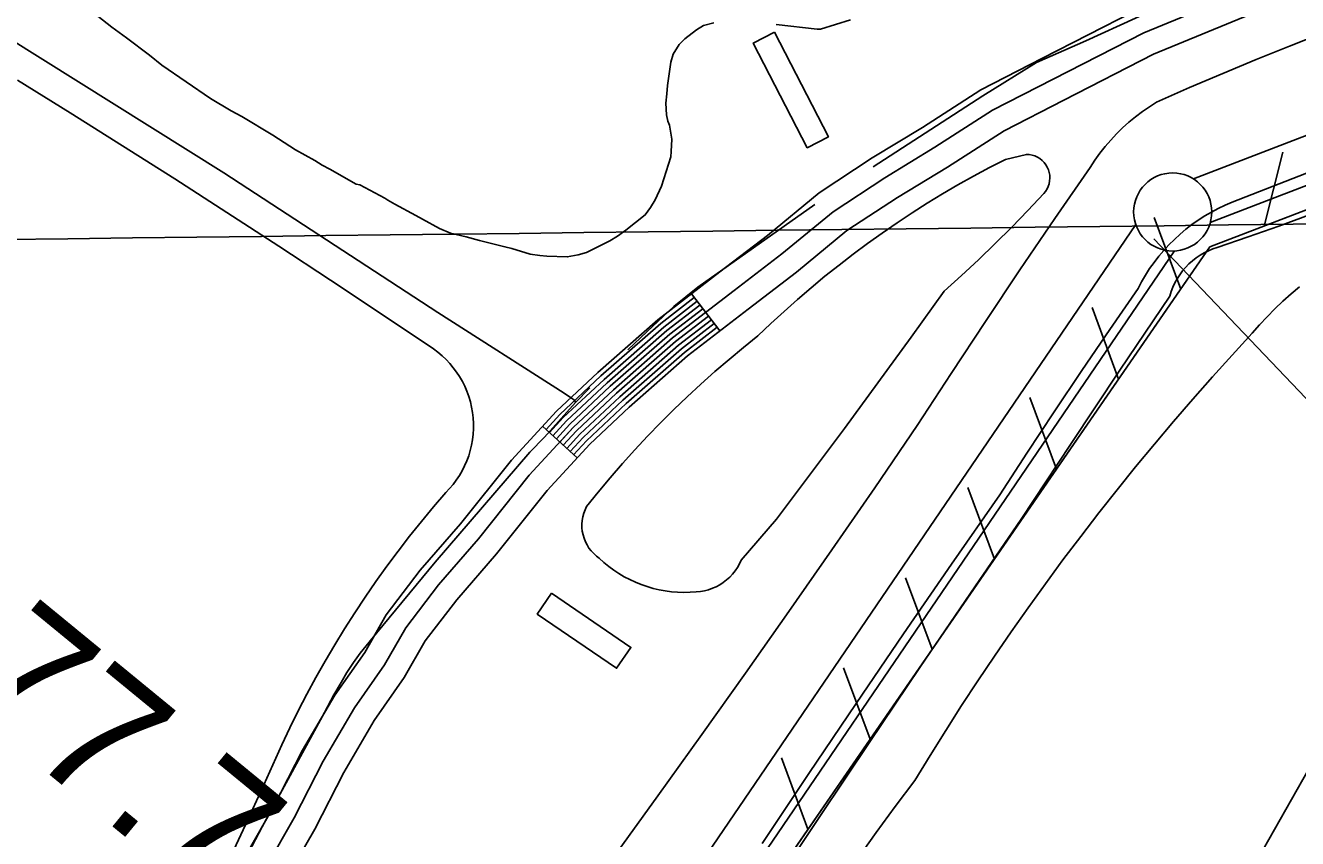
# Model space of a CAD drawing. Extents: x 3683402 to 3721514, y 487807 to 513565.
# Drawn here: x 3710718 to 3711532, y 505227 to 505747 of the extents above; entities that cross this region are included whole.
import ezdxf

# ---------------------------------------------------------------- set-up
doc = ezdxf.new("R2010")
doc.units = 0
for name, color, linetype in [('V-BLDG-OTLN', 7, 'Continuous'), ('V-FLOD-BASE', 7, 'Continuous'), ('V-GRID-MAJR', 7, 'Continuous'), ('V-LEVE-TOET', 7, 'Continuous'), ('V-RIVR-RANG', 7, 'Continuous'), ('V-RIVR-RANG-IDEN', 7, 'Continuous'), ('V-ROAD-CNTR', 7, 'Continuous'), ('V-RRAP-FSHR', 7, 'Continuous'), ('V-SITE-VEGE', 7, 'Continuous'), ('V-SURV-LINE', 7, 'Continuous'), ('V-TOPO-SHOR', 7, 'Continuous')]:
    doc.layers.add(name, color=color, linetype=linetype)

msp = doc.modelspace()

# ---------------------------------------------------------------- linework, layer by layer
at = {"layer": 'V-BLDG-OTLN'}
for points in [[(3711197.71, 505742.71), (3711232.26, 505675.73), (3711218.64, 505668.71), (3711184.09, 505735.69)], [(3711055.06, 505383.72), (3711105.87, 505349.01), (3711096.71, 505335.6), (3711045.9, 505370.3)]]:
    msp.add_lwpolyline(points, close=True, dxfattribs=at)
at = {"layer": 'V-FLOD-BASE'}
msp.add_lwpolyline([(3711189.79, 505223.44), (3711219.77, 505268.35), (3711249.97, 505313.12), (3711280.37, 505357.75), (3711310.98, 505402.24), (3711341.81, 505446.58), (3711359.12, 505473.24), (3711376.63, 505499.78), (3711394.34, 505526.2), (3711412.25, 505552.47), (3711430.35, 505578.62), (3711432.64, 505582.96), (3711435.11, 505587.21), (3711437.76, 505591.34), (3711440.59, 505595.36), (3711443.59, 505599.24), (3711446.76, 505603), (3711450.08, 505606.62), (3711453.55, 505610.09), (3711457.18, 505613.41), (3711460.94, 505616.57), (3711464.83, 505619.57), (3711468.85, 505622.39), (3711472.99, 505625.04), (3711477.23, 505627.51), (3711481.58, 505629.79), (3711486.03, 505631.88), (3711490.56, 505633.78), (3711674.82, 505705.77)], dxfattribs=at)
at = {"layer": 'V-GRID-MAJR'}
msp.add_spline([(3687515.93, 505342.92), (3692797.29, 505402.45), (3698078.65, 505462.75), (3703360, 505523.83), (3708641.34, 505585.66), (3713922.67, 505648.27), (3719204, 505711.65)], degree=3, dxfattribs=at)
at = {"layer": 'V-LEVE-TOET'}
for points in [[(3711505.92, 505725.14), (3711527.34, 505733.8), (3711548.84, 505742.27), (3711570.42, 505750.53), (3711592.08, 505758.58), (3711613.81, 505766.42), (3711635.62, 505774.06), (3711754.32, 505819.74), (3711873.01, 505865.47), (3711991.67, 505911.26), (3712062.42, 505937.16), (3712133.12, 505963.18), (3712203.77, 505989.34), (3712274.37, 506015.63), (3712344.93, 506042.05), (3712415.43, 506068.61), (3712448.98, 506080.76), (3712482.45, 506093.12), (3712515.84, 506105.7), (3712549.15, 506118.49), (3712582.37, 506131.5), (3712615.51, 506144.72), (3712648.57, 506158.15), (3712662.47, 506163.9)], [(3711094.88, 505215.01), (3711123.14, 505254.06), (3711151.23, 505293.23), (3711179.15, 505332.52), (3711206.89, 505371.93), (3711234.46, 505411.47), (3711261.85, 505451.13), (3711289.07, 505490.91), (3711310.75, 505524.24), (3711332.65, 505557.44), (3711354.76, 505590.49), (3711377.09, 505623.4), (3711399.62, 505656.16), (3711402.65, 505660.72), (3711405.87, 505665.14), (3711409.26, 505669.43), (3711412.83, 505673.57), (3711416.57, 505677.55), (3711420.48, 505681.38), (3711424.53, 505685.05), (3711428.74, 505688.54), (3711433.08, 505691.85), (3711437.56, 505694.98), (3711442.17, 505697.91), (3711463.33, 505707.19), (3711484.58, 505716.26), (3711505.92, 505725.14)], [(3711540.04, 505625.79), (3711520.44, 505618.6), (3711500.75, 505611.65), (3711480.98, 505604.93), (3711478.11, 505603.97), (3711475.31, 505602.81), (3711472.59, 505601.46), (3711469.98, 505599.94), (3711467.47, 505598.24), (3711465.09, 505596.37), (3711462.84, 505594.35), (3711460.73, 505592.17), (3711458.77, 505589.86), (3711456.97, 505587.42), (3711455.35, 505584.87), (3711453.9, 505582.21), (3711452.64, 505579.46), (3711451.56, 505576.63), (3711450.68, 505573.73), (3711418.78, 505526.29), (3711387.06, 505478.73), (3711355.52, 505431.05), (3711323.08, 505383.67), (3711290.81, 505336.17), (3711258.69, 505288.56), (3711226.74, 505240.85)], [(3711226.74, 505240.85), (3711194.95, 505193.02), (3711178.5, 505170.24), (3711162.22, 505147.35), (3711146.1, 505124.35), (3711130.14, 505101.23), (3711120.95, 505087.69)]]:
    msp.add_lwpolyline(points, dxfattribs=at)
at = {"layer": 'V-RIVR-RANG'}
msp.add_line((3711440.44, 505610.45), (3712158.02, 504857.67), dxfattribs=at)
at = {"layer": 'V-ROAD-CNTR'}
for p, q in [((3711162.84, 505551.45), (3711144.52, 505575.21)), ((3711071.4, 505470.2), (3711049.34, 505490.53))]:
    msp.add_line(p, q, dxfattribs=at)
for points in [[(3711609.53, 505814.57), (3711433.97, 505742.25), (3711376.05, 505712.59), (3711337.26, 505692.65), (3711300.36, 505668.99), (3711268.33, 505649.5), (3711235.16, 505627.74), (3711202.51, 505600.77), (3711171.85, 505577.34), (3711132.57, 505547.05), (3711094.7, 505513.84), (3711068.93, 505489.66), (3711040.78, 505459.1), (3711008.26, 505418.39), (3710982.76, 505389), (3710961.76, 505361.48), (3710948.19, 505337.75), (3710929.01, 505310.4), (3710908.98, 505276.1), (3710890.41, 505239.9), (3710873.17, 505209.61)], [(3711615.11, 505800.64), (3711440.26, 505728.62), (3711382.9, 505699.24), (3711344.75, 505679.63), (3711308.31, 505656.26), (3711276.35, 505636.82), (3711244.07, 505615.65), (3711211.85, 505589.03), (3711180.98, 505565.44), (3711142.1, 505535.46), (3711104.78, 505502.73), (3711079.59, 505479.09), (3711052.17, 505449.33), (3711019.79, 505408.79), (3710994.4, 505379.53), (3710974.29, 505353.17), (3710960.87, 505329.71), (3710941.65, 505302.3), (3710922.14, 505268.89), (3710903.61, 505232.77), (3710886.43, 505202.59)], [(3711427.69, 505755.88), (3711369.2, 505725.93), (3711329.77, 505705.66), (3711292.42, 505681.71), (3711260.32, 505662.19), (3711226.24, 505639.83), (3711193.18, 505612.52), (3711162.72, 505589.23), (3711123.03, 505558.64), (3711084.62, 505524.95), (3711058.27, 505500.22), (3711029.39, 505468.88), (3710996.73, 505427.99), (3710971.12, 505398.48), (3710949.23, 505369.79), (3710935.51, 505345.8), (3710916.37, 505318.51), (3710895.82, 505283.31), (3710877.22, 505247.04), (3710859.9, 505216.63)], [(3711146.35, 505572.83), (3711124.94, 505556.32), (3711086.64, 505522.73), (3711060.4, 505498.11), (3711051.54, 505488.5)], [(3711148.18, 505570.45), (3711126.85, 505554), (3711088.65, 505520.51), (3711062.53, 505496), (3711053.75, 505486.46)], [(3711150.02, 505568.08), (3711128.75, 505551.68), (3711090.67, 505518.29), (3711064.66, 505493.88), (3711055.95, 505484.43)], [(3711151.85, 505565.7), (3711130.66, 505549.37), (3711092.68, 505516.07), (3711066.8, 505491.77), (3711058.16, 505482.4)], [(3711153.68, 505563.33), (3711132.57, 505547.05), (3711094.7, 505513.84), (3711068.93, 505489.66), (3711060.37, 505480.37)], [(3711155.51, 505560.95), (3711134.47, 505544.73), (3711096.72, 505511.62), (3711071.06, 505487.54), (3711062.57, 505478.33)], [(3711157.34, 505558.57), (3711136.38, 505542.41), (3711098.73, 505509.4), (3711073.19, 505485.43), (3711064.78, 505476.3)], [(3711159.17, 505556.2), (3711138.29, 505540.09), (3711100.75, 505507.18), (3711075.32, 505483.32), (3711066.99, 505474.27)], [(3711161.01, 505553.82), (3711140.19, 505537.78), (3711102.76, 505504.95), (3711077.46, 505481.21), (3711069.19, 505472.23)]]:
    msp.add_lwpolyline(points, dxfattribs=at)
at = {"layer": 'V-RRAP-FSHR'}
for p, q in [((3711511.05, 505618.59), (3711522.89, 505665.96)), ((3711457.68, 505578.29), (3711440.66, 505624.06)), ((3711417.92, 505520.68), (3711400.91, 505566.45)), ((3711378.17, 505463.06), (3711361.15, 505508.83)), ((3711338.42, 505405.44), (3711321.4, 505451.21)), ((3711298.66, 505347.83), (3711281.65, 505393.6)), ((3711258.91, 505290.21), (3711241.89, 505335.98)), ((3711219.16, 505232.59), (3711202.14, 505278.36))]:
    msp.add_line(p, q, dxfattribs=at)
for points in [[(3715992.31, 506286.43), (3715789.48, 506294.57), (3715473.32, 506293.94), (3714989.52, 506260.98), (3714057.6, 506159.82), (3713711.92, 506123.71), (3713303.51, 505983.29), (3712873.9, 505857.56), (3712189.19, 505665.19), (3711981.71, 505611.51), (3711753.47, 505530.98), (3711599.84, 505366.57), (3711546.73, 505283.67), (3711495.93, 505194.05), (3711207.6, 504591.44)], [(3712752.96, 506094.59), (3711476.29, 505605.27), (3711051.67, 504989.84), (3710915.9, 504473.96)], [(3711676.12, 505681.86), (3711476.29, 505605.27), (3711072.24, 505019.65)]]:
    msp.add_lwpolyline(points, dxfattribs=at)
at = {"layer": 'V-SITE-VEGE'}
for points in [[(3711159, 505748.69), (3711152.26, 505746.84), (3711147.74, 505744.11), (3711140.37, 505738.36), (3711136.68, 505734.78), (3711132.94, 505728.68), (3711131.46, 505723.39), (3711129.27, 505708.6), (3711128.9, 505703.29), (3711128.24, 505697.15), (3711128.68, 505689.86), (3711129.45, 505685.66), (3711130.53, 505683.12), (3711132.06, 505674.14), (3711131.66, 505666.32), (3711131.33, 505662.97), (3711125.43, 505644.04), (3711121.37, 505635.43), (3711118.49, 505630.44), (3711115.06, 505625.74), (3711102.59, 505615.87), (3711097.22, 505612.04), (3711092.41, 505609.04), (3711077.47, 505601.72), (3711072.12, 505600.13), (3711065.11, 505598.84), (3711051.97, 505599.33), (3711047.5, 505599.69), (3711041.36, 505600.62), (3711029.67, 505604.17), (3711025.21, 505605.36), (3711009.04, 505609.26), (3711000.41, 505611.63), (3710990.38, 505614.03), (3710983.43, 505616.94), (3710972.61, 505622.99), (3710968.18, 505625.3), (3710954.86, 505632.51), (3710950.43, 505635.1), (3710948.49, 505636.53), (3710932.4, 505644.9), (3710930.17, 505645.49), (3710913.26, 505655), (3710908.27, 505657.6), (3710903.56, 505660.47), (3710891.36, 505667.38), (3710876.68, 505676.85), (3710857.01, 505688.64), (3710850.07, 505692.38), (3710836.77, 505700.15), (3710805.78, 505721.63), (3710797.77, 505727.92), (3710783.12, 505739.06), (3710773.72, 505745.93), (3710757.7, 505758.5)], [(3711246.32, 505750.64), (3711227.2, 505744.51), (3711224.96, 505744.55), (3711198.71, 505747.49)], [(3710713.42, 505711.89), (3710747.07, 505691.01), (3710780.61, 505669.96), (3710814.04, 505648.72), (3710847.36, 505627.31), (3710880.56, 505605.73), (3710913.66, 505583.98), (3710946.64, 505562.05), (3710979.5, 505539.95), (3710982.31, 505537.86), (3710985.01, 505535.62), (3710987.56, 505533.22), (3710989.97, 505530.67), (3710992.23, 505527.98), (3710994.33, 505525.17), (3710996.25, 505522.24), (3710998, 505519.21), (3710999.58, 505516.07), (3711000.97, 505512.86), (3711002.17, 505509.56), (3711003.17, 505506.2), (3711003.97, 505502.78), (3711004.57, 505499.33), (3711004.98, 505495.85), (3711005.17, 505492.34), (3711005.16, 505488.84), (3711004.95, 505485.34), (3711004.53, 505481.85), (3711003.91, 505478.4), (3711003.09, 505474.99), (3711002.07, 505471.64), (3711000.86, 505468.35), (3710999.45, 505465.13), (3710997.86, 505462.01), (3710996.09, 505458.98), (3710994.15, 505456.06), (3710992.04, 505453.26), (3710989.77, 505450.59), (3710987.35, 505448.05), (3710979.48, 505438.9), (3710971.77, 505429.61), (3710964.23, 505420.18), (3710956.87, 505410.62), (3710949.67, 505400.92), (3710942.65, 505391.11), (3710935.8, 505381.16), (3710929.14, 505371.1), (3710922.65, 505360.92), (3710916.35, 505350.62), (3710910.23, 505340.21), (3710904.3, 505329.7), (3710898.55, 505319.08), (3710893, 505308.36), (3710887.64, 505297.55), (3710882.48, 505286.63), (3710870.97, 505260.99), (3710859.27, 505235.42), (3710847.39, 505209.95)], [(3711372.96, 505654.64), (3711373.48, 505652.9), (3711373.8, 505651.11), (3711373.89, 505649.29), (3711373.77, 505647.48), (3711373.43, 505645.69), (3711372.87, 505643.96), (3711372.11, 505642.31), (3711371.15, 505640.76), (3711370.02, 505639.34), (3711359.85, 505628.5), (3711349.5, 505617.83), (3711338.96, 505607.33), (3711328.25, 505597.02), (3711317.37, 505586.88), (3711306.32, 505576.94), (3711285.23, 505547.49), (3711263.94, 505518.19), (3711242.46, 505489.03), (3711220.78, 505460.01), (3711198.91, 505431.14), (3711176.42, 505404.82), (3711175.31, 505402.42), (3711174, 505400.11), (3711172.52, 505397.91), (3711170.86, 505395.84), (3711169.05, 505393.92), (3711167.08, 505392.14), (3711164.98, 505390.53), (3711162.75, 505389.1), (3711160.41, 505387.85), (3711157.98, 505386.79), (3711155.47, 505385.93), (3711152.91, 505385.29), (3711150.29, 505384.84), (3711147.66, 505384.61), (3711143.68, 505384.31), (3711139.7, 505384.22), (3711135.72, 505384.32), (3711131.74, 505384.63), (3711127.79, 505385.15), (3711123.87, 505385.86), (3711120, 505386.78), (3711116.17, 505387.88), (3711112.41, 505389.19), (3711108.71, 505390.68), (3711105.1, 505392.36), (3711101.58, 505394.22), (3711098.16, 505396.26), (3711094.84, 505398.48), (3711091.65, 505400.85), (3711088.58, 505403.39), (3711085.64, 505406.08), (3711083.77, 505407.47), (3711082.04, 505409.03), (3711080.46, 505410.73), (3711079.04, 505412.58), (3711077.8, 505414.54), (3711076.75, 505416.62), (3711075.88, 505418.78), (3711075.22, 505421.01), (3711074.77, 505423.29), (3711074.53, 505425.6), (3711074.5, 505427.93), (3711074.69, 505430.25), (3711075.08, 505432.54), (3711075.69, 505434.79), (3711076.5, 505436.97), (3711077.5, 505439.07), (3711084.97, 505448.37), (3711092.61, 505457.54), (3711100.42, 505466.56), (3711108.39, 505475.44), (3711116.53, 505484.17), (3711124.83, 505492.74), (3711133.29, 505501.17), (3711141.9, 505509.42), (3711150.66, 505517.53), (3711159.57, 505525.46), (3711168.63, 505533.23), (3711177.83, 505540.84), (3711187.16, 505548.26), (3711195.46, 505556.21), (3711203.9, 505564), (3711212.47, 505571.64), (3711221.18, 505579.13), (3711230.03, 505586.46), (3711239, 505593.62), (3711248.1, 505600.63), (3711257.33, 505607.47), (3711266.68, 505614.14), (3711276.14, 505620.65), (3711285.73, 505626.98), (3711295.42, 505633.14), (3711305.22, 505639.13), (3711315.13, 505644.94), (3711325.14, 505650.57), (3711335.25, 505656.02), (3711345.46, 505661.28), (3711358.93, 505664.43), (3711360.75, 505664.31)], [(3711360.75, 505664.31), (3711362.54, 505663.98), (3711364.27, 505663.43), (3711365.92, 505662.67), (3711367.48, 505661.73), (3711368.9, 505660.6), (3711370.18, 505659.3), (3711371.29, 505657.86), (3711372.22, 505656.3), (3711372.96, 505654.64)], [(3711250.74, 505213.72), (3711262.79, 505230.52), (3711275.03, 505247.19), (3711287.44, 505263.73), (3711297.27, 505279.87), (3711307.29, 505295.91), (3711317.48, 505311.83), (3711327.85, 505327.65), (3711338.39, 505343.34), (3711349.1, 505358.92), (3711359.98, 505374.39), (3711371.04, 505389.73), (3711382.26, 505404.94), (3711393.65, 505420.04), (3711405.2, 505435.01), (3711416.92, 505449.85), (3711428.8, 505464.55), (3711440.84, 505479.13), (3711453.04, 505493.57), (3711465.39, 505507.88), (3711477.91, 505522.05), (3711490.58, 505536.08), (3711503.4, 505549.97), (3711508.06, 505555.32), (3711512.89, 505560.52), (3711517.87, 505565.57), (3711523.01, 505570.46), (3711528.3, 505575.19), (3711533.73, 505579.76)]]:
    msp.add_lwpolyline(points, dxfattribs=at)
at = {"layer": 'V-SURV-LINE'}
for points in [[(3711465.75, 505648.78), (3713004.01, 506240.59)], [(3713014.79, 506212.6), (3711476.53, 505620.79)], [(3711019.61, 505018.55), (3711428.85, 505619.54)], [(3711453.65, 505602.66), (3711044.42, 505001.67)]]:
    msp.add_lwpolyline(points, dxfattribs=at)
msp.add_circle((3711452.5, 505627.61), 25, dxfattribs=at)
at = {"layer": 'V-TOPO-SHOR'}
msp.add_line((3711079.48, 505515.14), (3711070.34, 505505.72), dxfattribs=at)
for points in [[(3712507.67, 506182.85), (3712237.55, 506077.9), (3711848.59, 505928.25), (3711593.29, 505829.56), (3711573.99, 505821.31), (3711554.32, 505811.69), (3711531.17, 505798.36), (3711488.73, 505778.49), (3711428.73, 505751.7), (3711397, 505737.14), (3711365.27, 505723.26), (3711331.04, 505701.88), (3711260.81, 505656.42)], [(3710848.52, 505193.66), (3710869.87, 505234.12), (3710909.79, 505307.41), (3710915.84, 505318.69), (3710920.41, 505326.44), (3710924.2, 505332.93), (3710928.37, 505339.42), (3710932.68, 505345.22), (3710943.12, 505358.08), (3710980.72, 505403.48), (3711041.23, 505473.89), (3711050.57, 505483.6), (3711064.82, 505499.41), (3711070.34, 505505.72), (3711069.84, 505507.23), (3711068.57, 505508.08), (3711063.06, 505511.71), (3710982.27, 505563.2), (3710845.4, 505652.76), (3710659.27, 505769.38)], [(3711223.44, 505632.36), (3711148.64, 505579.44), (3711133.38, 505567.02), (3711116.35, 505551.19), (3711103.84, 505539.41)]]:
    msp.add_lwpolyline(points, dxfattribs=at)

# ---------------------------------------------------------------- texts
at = {"layer": 'V-RIVR-RANG-IDEN'}
msp.add_text('R-77.7', height=83, rotation=320.62961, dxfattribs=at).set_placement((3710580.31, 505393.48))

doc.saveas('drawing.dxf')
